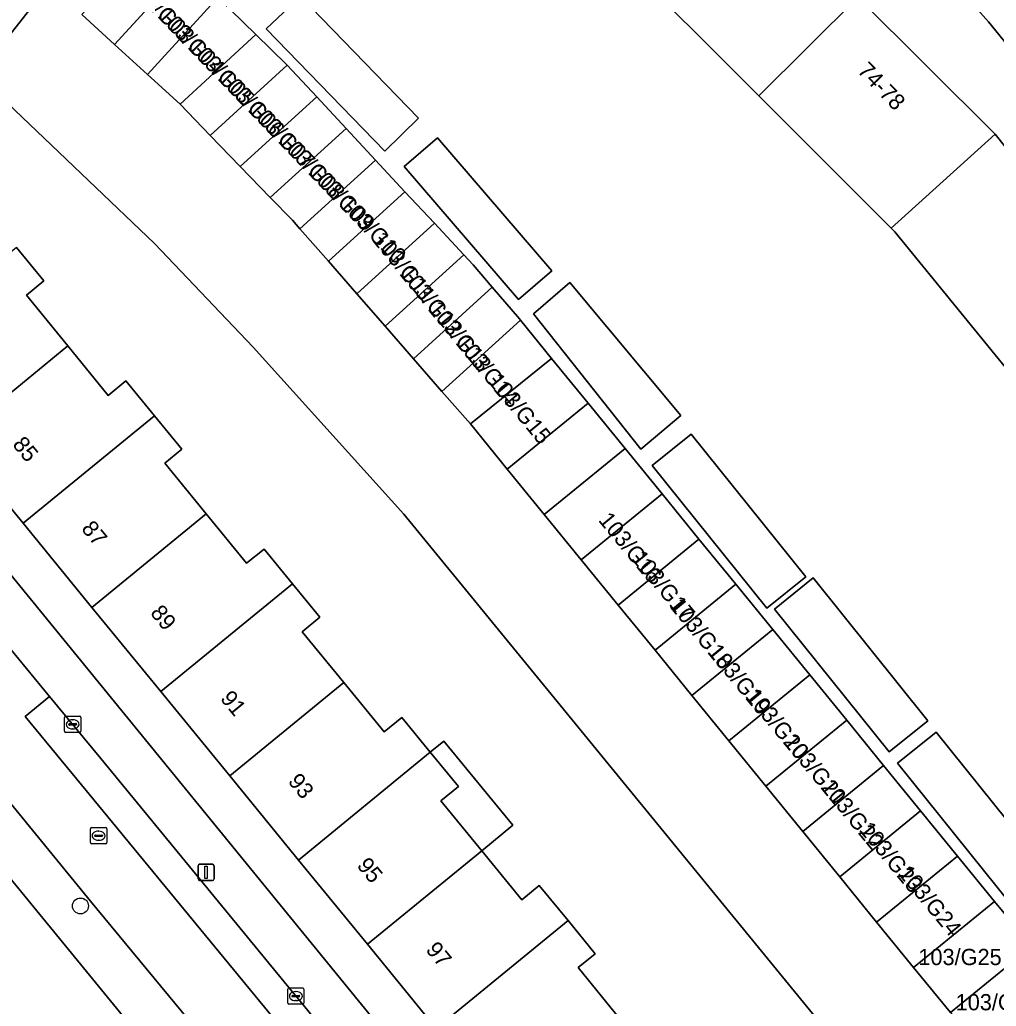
# Model space of a CAD drawing. Extents: x 162073 to 163043, y 381818 to 382561.
# Drawn here: x 162602.4 to 162662.6, y 382008.8 to 382069.6 of the extents above; entities that cross this region are included whole.
import ezdxf

# ---------------------------------------------------------------- set-up
doc = ezdxf.new("R2010")
doc.units = 0
for name, color, linetype in [('IMGEO_Boom', 7, 'Continuous'), ('IMGEO_Erf', 7, 'Continuous'), ('IMGEO_Kolk', 7, 'Continuous'), ('IMGEO_Lichtmast', 7, 'Continuous'), ('IMGEO_Pand', 7, 'Continuous'), ('IMGEO_Pand_nummerreeks', 7, 'Continuous'), ('IMGEO_Parkeervlak_open', 7, 'Continuous'), ('IMGEO_Rijbaan_lokaal_open', 7, 'Continuous'), ('IMGEO_Rioolput', 7, 'Continuous'), ('IMGEO_Voetpad_open', 7, 'Continuous')]:
    doc.layers.add(name, color=color, linetype=linetype)

msp = doc.modelspace()

# ---------------------------------------------------------------- linework, layer by layer
at = {"layer": 'IMGEO_Boom'}
msp.add_circle((162606.181, 382015.002), 0.489, dxfattribs=at)
at = {"layer": 'IMGEO_Erf'}
for points in [[(162672.334, 382036.901), (162664.422, 382046.6), (162656.785, 382055.96), (162656.329, 382056.519), (162656.115, 382056.733), (162647.961, 382064.882), (162638.966, 382073.87), (162629.971, 382082.859), (162620.986, 382091.838), (162623.539, 382094.393), (162627.073, 382097.929), (162636.068, 382088.941), (162645.062, 382079.952), (162654.057, 382070.964), (162662.511, 382062.515), (162663.158, 382061.722), (162671.07, 382052.024), (162678.982, 382042.326), (162686.895, 382032.627), (162694.807, 382022.929), (162690.933, 382019.769), (162688.158, 382017.505), (162680.246, 382027.203)], [(162617.619, 382069.002), (162619.724, 382071.012), (162626.997, 382063.511), (162624.928, 382061.48)], [(162626.125, 382060.535), (162628.173, 382062.295), (162635.211, 382054.108), (162633.164, 382052.348)], [(162634.081, 382051.47), (162636.313, 382053.392), (162643.159, 382045.198), (162640.689, 382043.135)], [(162648.459, 382033.341), (162641.4, 382042.131), (162643.789, 382044.049), (162650.847, 382035.259)], [(162648.923, 382033.283), (162651.312, 382035.201), (162658.37, 382026.41), (162655.982, 382024.492)], [(162656.501, 382023.791), (162658.889, 382025.708), (162665.948, 382016.918), (162663.56, 382015)]]:
    msp.add_lwpolyline(points, close=True, dxfattribs=at)
for points in [[(162709.893, 382008.991), (162697.016, 382024.713), (162697.896, 382025.512), (162662.101, 382069.449), (162657.097, 382075.079)], [(162655.247, 382003.513), (162626.106, 382039.13), (162616.828, 382049.398), (162610.744, 382055.796), (162599.864, 382066.158), (162604.252, 382071.737)], [(162614.645, 382070.952), (162616.988, 382068.659), (162618.871, 382066.816), (162618.921, 382066.762), (162620.733, 382064.817), (162622.544, 382062.872), (162624.356, 382060.927), (162626.168, 382058.981), (162627.979, 382057.036), (162629.791, 382055.091), (162630.37, 382054.469), (162631.547, 382053.095), (162633.217, 382051.146), (162633.275, 382051.075), (162635.197, 382048.719), (162637.449, 382045.959), (162639.724, 382043.17), (162641.999, 382040.382), (162644.274, 382037.593), (162646.549, 382034.805), (162648.824, 382032.016), (162651.099, 382029.228), (162653.374, 382026.439), (162655.649, 382023.651), (162657.924, 382020.862), (162660.2, 382018.074), (162662.475, 382015.285), (162663.372, 382014.186)], [(162602.239, 382055.546), (162603.927, 382053.483), (162602.85, 382052.601), (162605.404, 382049.48), (162607.897, 382046.433), (162608.987, 382047.325), (162610.736, 382045.188), (162612.429, 382043.119), (162611.376, 382042.257), (162613.925, 382039.142), (162616.414, 382036.1), (162617.49, 382036.979), (162619.243, 382034.836), (162620.929, 382032.776), (162619.836, 382031.882), (162622.393, 382028.758), (162624.882, 382025.716), (162625.975, 382026.61), (162627.728, 382024.468), (162628.565, 382025.153), (162632.807, 382019.97), (162630.892, 382018.403), (162633.364, 382015.382), (162634.441, 382016.263), (162636.212, 382014.098), (162637.877, 382012.063), (162636.828, 382011.204), (162639.404, 382008.055)], [(162587.039, 382053.571), (162630.776, 382000), (162638.855, 381990.105), (162640.919, 381991.79), (162636.582, 381997.091), (162634.201, 382000), (162632.34, 382002.275), (162628.098, 382007.459), (162623.856, 382012.644), (162619.613, 382017.828), (162615.372, 382023.013), (162611.129, 382028.197), (162606.887, 382033.383), (162602.645, 382038.567), (162598.403, 382043.751)], [(162625.783, 381978.273), (162640.017, 381960.503), (162633.898, 381955.497), (162633.564, 381955.907), (162630.873, 381953.706), (162633.469, 381950.533), (162608.939, 381930.467), (162613.031, 381925.508), (162651.329, 381956.438), (162649.444, 381958.748), (162645.097, 381964.078), (162641.189, 381960.887), (162631.472, 381972.686), (162632.164, 381973.299), (162630.277, 381975.619), (162633.474, 381978.122), (162618.994, 381995.786), (162616.559, 381998.757), (162591.809, 382028.937), (162588.037, 382033.537), (162587.138, 382034.641)]]:
    msp.add_lwpolyline(points, dxfattribs=at)
at = {"layer": 'IMGEO_Kolk'}
for p, q in [((162605.202, 382025.758), (162605.202, 382026.61)), ((162605.277, 382026.684), (162606.129, 382026.684)), ((162605.69, 382026.464), (162605.715, 382026.464)), ((162606.203, 382026.61), (162606.203, 382025.758)), ((162605.461, 382026.178), (162605.461, 382026.19)), ((162605.899, 382026.141), (162605.501, 382026.141)), ((162605.504, 382026.227), (162605.902, 382026.227)), ((162605.713, 382025.904), (162605.688, 382025.904)), ((162605.945, 382026.19), (162605.945, 382026.178)), ((162606.129, 382025.684), (162605.277, 382025.684)), ((162619.023, 382009.951), (162619.875, 382009.951)), ((162618.948, 382009.025), (162618.948, 382009.877)), ((162619.207, 382009.445), (162619.207, 382009.457)), ((162619.645, 382009.408), (162619.247, 382009.408)), ((162619.25, 382009.494), (162619.648, 382009.494)), ((162619.436, 382009.731), (162619.461, 382009.731)), ((162619.691, 382009.457), (162619.691, 382009.445)), ((162619.949, 382009.877), (162619.949, 382009.025)), ((162619.875, 382008.951), (162619.023, 382008.951)), ((162619.459, 382009.171), (162619.434, 382009.171))]:
    msp.add_line(p, q, dxfattribs=at)
for points in [[(162605.202, 382025.758), (162605.202, 382026.61)], [(162605.277, 382026.684), (162606.129, 382026.684)], [(162606.203, 382026.61), (162606.203, 382025.758)], [(162606.129, 382025.684), (162605.277, 382025.684)], [(162619.023, 382009.951), (162619.875, 382009.951)], [(162618.948, 382009.025), (162618.948, 382009.877)], [(162619.949, 382009.877), (162619.949, 382009.025)], [(162619.875, 382008.951), (162619.023, 382008.951)]]:
    msp.add_lwpolyline(points, dxfattribs=at)
for centre, radius, start, end in [((162605.279, 382026.608), 0.0765, 91.55205, 178.44795), ((162605.279, 382026.608), 0.0765, 91.55205, 178.44795), ((162606.127, 382026.608), 0.0765, 1.55205, 88.44795), ((162606.127, 382026.608), 0.0765, 1.55205, 88.44795), ((162605.279, 382025.76), 0.0765, 181.55205, 268.44795), ((162605.279, 382025.76), 0.0765, 181.55205, 268.44795), ((162605.501, 382026.187), 0.0403, 85.87752, 175.75265), ((162605.498, 382026.177), 0.0366, 178.93798, 274.71019), ((162605.902, 382026.184), 0.043, 264.86636, 352.45326), ((162605.906, 382026.189), 0.0386, 1.73085, 96.63898), ((162606.127, 382025.76), 0.0765, 271.55205, 358.44795), ((162606.127, 382025.76), 0.0765, 271.55205, 358.44795), ((162619.025, 382009.875), 0.0765, 91.55205, 178.44795), ((162619.025, 382009.875), 0.0765, 91.55205, 178.44795), ((162619.873, 382009.875), 0.0765, 1.55205, 88.44795), ((162619.873, 382009.875), 0.0765, 1.55205, 88.44795), ((162619.247, 382009.454), 0.0403, 85.87752, 175.75265), ((162619.244, 382009.444), 0.0366, 178.93798, 274.71019), ((162619.648, 382009.451), 0.043, 264.86636, 352.45326), ((162619.652, 382009.456), 0.0386, 1.73085, 96.63898), ((162619.025, 382009.027), 0.0765, 181.55205, 268.44795), ((162619.025, 382009.027), 0.0765, 181.55205, 268.44795), ((162619.873, 382009.027), 0.0765, 271.55205, 358.44795), ((162619.873, 382009.027), 0.0765, 271.55205, 358.44795)]:
    msp.add_arc(centre, radius, start, end, dxfattribs=at)
for centre, major_axis, ratio, start_param, end_param in [((162605.689, 382026.184), (-0.387, 0.002), 0.722429, 4.712389, 7.853982), ((162605.714, 382026.184), (-0.39, 0.002), 0.717154, 1.570796, 4.712389), ((162619.435, 382009.451), (-0.387, 0.002), 0.722429, 4.712389, 7.853982), ((162619.46, 382009.451), (-0.39, 0.002), 0.717154, 1.570796, 4.712389)]:
    msp.add_ellipse(centre, major_axis=major_axis, ratio=ratio, start_param=start_param, end_param=end_param, dxfattribs=at)
at = {"layer": 'IMGEO_Lichtmast'}
for p, q in [((162613.422, 382016.668), (162613.422, 382017.468)), ((162613.422, 382017.468), (162613.422, 382016.668)), ((162613.522, 382017.568), (162614.312, 382017.568)), ((162614.312, 382017.568), (162613.522, 382017.568)), ((162614.412, 382017.468), (162614.412, 382016.668)), ((162614.412, 382016.668), (162614.412, 382017.468)), ((162614.312, 382016.568), (162613.522, 382016.568)), ((162613.522, 382016.568), (162614.312, 382016.568))]:
    msp.add_line(p, q, dxfattribs=at)
msp.add_lwpolyline([(162613.842, 382017.443), (162613.992, 382017.443), (162613.992, 382016.693), (162613.842, 382016.693), (162613.842, 382017.443)], dxfattribs=at)
for centre, start, end in [((162613.522, 382017.468), 90, 180), ((162613.522, 382017.468), 90, 180), ((162614.312, 382017.468), 0, 90), ((162614.312, 382017.468), 360, 90), ((162613.522, 382016.668), 180, 270), ((162613.522, 382016.668), 180, 270), ((162614.312, 382016.668), 270, 0), ((162614.312, 382016.668), 270, 0)]:
    msp.add_arc(centre, 0.1, start, end, dxfattribs=at)
at = {"layer": 'IMGEO_Pand'}
for points in [[(162654.057, 382070.964), (162645.062, 382079.952), (162638.966, 382073.87), (162647.961, 382064.882)], [(162610.653, 382074.688), (162606.27, 382069.893), (162608.288, 382068.049), (162612.666, 382072.839)], [(162614.645, 382070.952), (162613.503, 382072.069), (162612.666, 382072.839), (162608.288, 382068.049), (162610.305, 382066.204)], [(162614.645, 382070.952), (162610.305, 382066.204), (162612.323, 382064.36), (162616.988, 382068.659)], [(162617.619, 382069.002), (162624.928, 382061.48), (162626.997, 382063.511), (162619.724, 382071.012)], [(162654.057, 382070.964), (162647.961, 382064.882), (162656.115, 382056.733), (162662.511, 382062.515)], [(162612.323, 382064.36), (162614.174, 382062.45), (162618.921, 382066.762), (162618.871, 382066.816), (162616.988, 382068.659)], [(162616.025, 382060.541), (162620.733, 382064.817), (162618.921, 382066.762), (162614.174, 382062.45)], [(162616.025, 382060.541), (162617.876, 382058.631), (162622.544, 382062.872), (162620.733, 382064.817)], [(162622.544, 382062.872), (162617.876, 382058.631), (162619.234, 382057.23), (162619.699, 382056.697), (162624.356, 382060.927)], [(162626.125, 382060.535), (162633.164, 382052.348), (162635.211, 382054.108), (162628.173, 382062.295)], [(162656.115, 382056.733), (162656.329, 382056.519), (162656.785, 382055.96), (162664.422, 382046.6), (162671.07, 382052.024), (162663.158, 382061.722), (162662.511, 382062.515)], [(162626.168, 382058.981), (162624.356, 382060.927), (162619.699, 382056.697), (162621.449, 382054.695)], [(162623.198, 382052.693), (162627.979, 382057.036), (162626.168, 382058.981), (162621.449, 382054.695)], [(162623.198, 382052.693), (162624.947, 382050.691), (162629.791, 382055.091), (162627.979, 382057.036)], [(162602.239, 382055.546), (162594.161, 382048.936), (162598.403, 382043.751), (162605.404, 382049.48), (162602.85, 382052.601), (162603.927, 382053.483)], [(162626.696, 382048.689), (162631.547, 382053.095), (162630.37, 382054.469), (162629.791, 382055.091), (162624.947, 382050.691)], [(162628.445, 382046.687), (162633.275, 382051.075), (162633.217, 382051.146), (162631.547, 382053.095), (162626.696, 382048.689)], [(162634.081, 382051.47), (162640.689, 382043.135), (162643.159, 382045.198), (162636.313, 382053.392)], [(162628.445, 382046.687), (162630.194, 382044.685), (162635.197, 382048.719), (162633.275, 382051.075)], [(162605.404, 382049.48), (162598.403, 382043.751), (162602.645, 382038.567), (162610.736, 382045.188), (162608.987, 382047.325), (162607.897, 382046.433)], [(162632.469, 382041.896), (162637.449, 382045.959), (162635.197, 382048.719), (162630.194, 382044.685)], [(162634.744, 382039.108), (162639.724, 382043.17), (162637.449, 382045.959), (162632.469, 382041.896)], [(162606.887, 382033.383), (162613.925, 382039.142), (162611.376, 382042.257), (162612.429, 382043.119), (162610.736, 382045.188), (162602.645, 382038.567)], [(162641.4, 382042.131), (162648.459, 382033.341), (162650.847, 382035.259), (162643.789, 382044.049)], [(162634.744, 382039.108), (162637.018, 382036.319), (162641.999, 382040.382), (162639.724, 382043.17)], [(162639.293, 382033.53), (162644.274, 382037.593), (162641.999, 382040.382), (162637.018, 382036.319)], [(162619.243, 382034.836), (162617.49, 382036.979), (162616.414, 382036.1), (162613.925, 382039.142), (162606.887, 382033.383), (162611.129, 382028.197)], [(162639.293, 382033.53), (162641.568, 382030.741), (162646.549, 382034.805), (162644.274, 382037.593)], [(162619.243, 382034.836), (162611.129, 382028.197), (162615.372, 382023.013), (162622.393, 382028.758), (162619.836, 382031.882), (162620.929, 382032.776)], [(162648.923, 382033.283), (162655.982, 382024.492), (162658.37, 382026.41), (162651.312, 382035.201)], [(162648.824, 382032.016), (162646.549, 382034.805), (162641.568, 382030.741), (162643.843, 382027.953)], [(162646.118, 382025.164), (162651.099, 382029.228), (162648.824, 382032.016), (162643.843, 382027.953)], [(162615.372, 382023.013), (162619.613, 382017.828), (162627.728, 382024.468), (162625.975, 382026.61), (162624.882, 382025.716), (162622.393, 382028.758)], [(162646.118, 382025.164), (162648.392, 382022.375), (162653.374, 382026.439), (162651.099, 382029.228)], [(162655.649, 382023.651), (162653.374, 382026.439), (162648.392, 382022.375), (162650.667, 382019.587)], [(162656.501, 382023.791), (162663.56, 382015), (162665.948, 382016.918), (162658.889, 382025.708)], [(162627.728, 382024.468), (162629.461, 382022.35), (162628.384, 382021.468), (162630.892, 382018.403), (162632.807, 382019.97), (162628.565, 382025.153)], [(162627.728, 382024.468), (162619.613, 382017.828), (162623.856, 382012.644), (162630.892, 382018.403), (162628.384, 382021.468), (162629.461, 382022.35)], [(162652.942, 382016.798), (162657.924, 382020.862), (162655.649, 382023.651), (162650.667, 382019.587)], [(162652.942, 382016.798), (162655.217, 382014.009), (162660.2, 382018.074), (162657.924, 382020.862)], [(162628.098, 382007.459), (162636.212, 382014.098), (162634.441, 382016.263), (162633.364, 382015.382), (162630.892, 382018.403), (162623.856, 382012.644)], [(162655.217, 382014.009), (162657.491, 382011.22), (162662.475, 382015.285), (162660.2, 382018.074)], [(162664.75, 382012.497), (162663.372, 382014.186), (162662.475, 382015.285), (162657.491, 382011.22), (162659.766, 382008.432)], [(162632.34, 382002.275), (162639.404, 382008.055), (162636.828, 382011.204), (162637.877, 382012.063), (162636.212, 382014.098), (162628.098, 382007.459)], [(162667.024, 382009.709), (162664.75, 382012.497), (162659.766, 382008.432), (162662.041, 382005.643), (162664.883, 382007.962)]]:
    msp.add_lwpolyline(points, close=True, dxfattribs=at)
at = {"layer": 'IMGEO_Parkeervlak_open'}
for points in [[(162607.44, 382024.075), (162604.279, 382027.908), (162602.774, 382026.667), (162605.666, 382023.158), (162614.172, 382012.839), (162622.584, 382002.604), (162628.703, 381995.159)], [(162628.239, 381998.796), (162628.1, 381998.966), (162623.723, 382004.219), (162621.891, 382006.462), (162619.994, 382008.784), (162618.724, 382010.331), (162607.44, 382024.075)]]:
    msp.add_lwpolyline(points, dxfattribs=at)
at = {"layer": 'IMGEO_Rijbaan_lokaal_open'}
for points in [[(162604.252, 382071.737), (162599.864, 382066.158), (162610.744, 382055.796), (162616.828, 382049.398), (162626.106, 382039.13), (162655.247, 382003.513)], [(162659.766, 382008.432), (162657.491, 382011.22), (162655.217, 382014.009), (162652.942, 382016.798), (162650.667, 382019.587), (162648.392, 382022.375), (162646.118, 382025.164), (162643.843, 382027.953), (162641.568, 382030.741), (162639.293, 382033.53), (162637.018, 382036.319), (162634.744, 382039.108), (162632.469, 382041.896), (162630.194, 382044.685), (162628.445, 382046.687), (162626.696, 382048.689), (162624.947, 382050.691), (162623.198, 382052.693), (162621.449, 382054.695), (162619.699, 382056.697), (162619.234, 382057.23), (162617.876, 382058.631), (162616.025, 382060.541), (162614.174, 382062.45), (162612.323, 382064.36), (162610.305, 382066.204), (162608.288, 382068.049), (162606.27, 382069.893)], [(162628.703, 381995.159), (162622.584, 382002.604), (162614.172, 382012.839), (162605.666, 382023.158), (162602.774, 382026.667), (162604.279, 382027.908), (162601.922, 382030.766)], [(162597.614, 382026.5), (162606.791, 382015.289), (162614.144, 382006.402), (162615.508, 382004.754), (162617.368, 382002.476), (162619.379, 382000), (162627.42, 381990.159), (162640.48, 381974.261), (162640.64, 381974.07), (162643.345, 381970.833), (162648.612, 381964.53), (162651.367, 381961.278), (162651.92, 381960.627), (162656.461, 381964.469), (162654.597, 381966.796), (162648.908, 381973.547), (162647.391, 381975.444)]]:
    msp.add_lwpolyline(points, dxfattribs=at)
at = {"layer": 'IMGEO_Rioolput'}
for p, q in [((162606.799, 382018.9), (162606.799, 382019.752)), ((162606.874, 382019.826), (162607.726, 382019.826)), ((162607.8, 382019.752), (162607.8, 382018.9)), ((162607.058, 382019.32), (162607.058, 382019.332)), ((162607.496, 382019.283), (162607.098, 382019.283)), ((162607.101, 382019.369), (162607.499, 382019.369)), ((162607.31, 382019.046), (162607.285, 382019.046)), ((162607.287, 382019.606), (162607.312, 382019.606)), ((162607.542, 382019.332), (162607.542, 382019.32)), ((162607.726, 382018.826), (162606.874, 382018.826))]:
    msp.add_line(p, q, dxfattribs=at)
for points in [[(162606.799, 382018.9), (162606.799, 382019.752)], [(162606.874, 382019.826), (162607.726, 382019.826)], [(162607.8, 382019.752), (162607.8, 382018.9)], [(162607.726, 382018.826), (162606.874, 382018.826)]]:
    msp.add_lwpolyline(points, dxfattribs=at)
for centre, radius, start, end in [((162606.876, 382019.75), 0.0765, 91.55205, 178.44795), ((162606.876, 382019.75), 0.0765, 91.55205, 178.44795), ((162607.724, 382019.75), 0.0765, 1.55205, 88.44795), ((162607.724, 382019.75), 0.0765, 1.55205, 88.44795), ((162607.098, 382019.329), 0.0403, 85.87752, 175.75265), ((162607.095, 382019.319), 0.0366, 178.93798, 274.71019), ((162607.499, 382019.326), 0.043, 264.86636, 352.45326), ((162607.503, 382019.331), 0.0386, 1.73085, 96.63898), ((162606.876, 382018.902), 0.0765, 181.55205, 268.44795), ((162606.876, 382018.902), 0.0765, 181.55205, 268.44795), ((162607.724, 382018.902), 0.0765, 271.55205, 358.44795), ((162607.724, 382018.902), 0.0765, 271.55205, 358.44795)]:
    msp.add_arc(centre, radius, start, end, dxfattribs=at)
for centre, major_axis, ratio, start_param, end_param in [((162607.286, 382019.326), (-0.387, 0.002), 0.722429, 4.712389, 7.853982), ((162607.311, 382019.326), (-0.39, 0.002), 0.717154, 1.570796, 4.712389)]:
    msp.add_ellipse(centre, major_axis=major_axis, ratio=ratio, start_param=start_param, end_param=end_param, dxfattribs=at)
at = {"layer": 'IMGEO_Voetpad_open'}
for points in [[(162603.635, 382119.248), (162610.06, 382116.173), (162613.747, 382113.107), (162616.959, 382110.463), (162629.902, 382100.628), (162639.153, 382092.704), (162644.151, 382088.188), (162657.097, 382075.079), (162662.101, 382069.449), (162697.896, 382025.512), (162697.016, 382024.713), (162709.893, 382008.991), (162713.526, 382011.966), (162713.195, 382012.363)], [(162646.747, 381980.522), (162641.295, 381987.116), (162638.855, 381990.105), (162630.776, 382000), (162587.039, 382053.571), (162585.935, 382052.319), (162584.003, 382049.948), (162584.378, 382049.625), (162586.065, 382048.171)], [(162648.612, 381964.53), (162643.345, 381970.833), (162642.476, 381970.081), (162639.826, 381973.372), (162640.64, 381974.07), (162640.48, 381974.261), (162627.42, 381990.159), (162619.379, 382000), (162617.368, 382002.476), (162616.983, 382002.159), (162613.753, 382006.08), (162614.144, 382006.402), (162606.791, 382015.289), (162597.614, 382026.5), (162597.268, 382026.923), (162594.105, 382030.795), (162593.025, 382032.116), (162592.645, 382031.792), (162589.67, 382035.273), (162590.05, 382035.597)], [(162597.741, 382035.836), (162598.742, 382034.623), (162601.922, 382030.766), (162604.279, 382027.908), (162607.44, 382024.075), (162618.724, 382010.331), (162619.994, 382008.784), (162621.891, 382006.462), (162623.723, 382004.219), (162628.1, 381998.966), (162628.239, 381998.796)], [(162587.138, 382034.641), (162588.037, 382033.537), (162591.809, 382028.937), (162616.559, 381998.757), (162618.994, 381995.786), (162633.474, 381978.122), (162630.277, 381975.619), (162632.164, 381973.299), (162635.369, 381975.951), (162645.097, 381964.078), (162649.444, 381958.748), (162651.92, 381960.627), (162651.367, 381961.278), (162648.612, 381964.53)]]:
    msp.add_lwpolyline(points, dxfattribs=at)

# ---------------------------------------------------------------- texts
at = {"layer": 'IMGEO_Pand_nummerreeks'}
for s, rotation, p in [('103/G03', 313.89526, (162609.024, 382071.7)), ('103/G04', 313.89526, (162610.878, 382069.773)), ('103/G05', 313.89526, (162612.732, 382067.846)), ('74-78', 313.76003, (162653.984, 382066.378)), ('103/G06', 313.89526, (162614.586, 382065.919)), ('103/G07', 313.89526, (162616.441, 382063.992)), ('103/G08', 313.89526, (162618.297, 382062.062)), ('103/G09', 313.89526, (162620.147, 382060.14)), ('103/G10', 313.89526, (162622.069, 382058.142)), ('103/G11', 309.49035, (162624.099, 382056.008)), ('103/G12', 309.49035, (162625.778, 382053.919)), ('103/G13', 309.49035, (162627.536, 382051.736)), ('103/G14', 309.49035, (162629.236, 382049.663)), ('103/G15', 309.49035, (162631.232, 382047.299)), ('85', 309.29074, (162601.952, 382043.395)), ('103/G16', 309.49035, (162638.036, 382038.74)), ('87', 309.29074, (162606.194, 382038.21)), ('103/G17', 309.49035, (162640.074, 382036.381)), ('103/G18', 309.49035, (162642.423, 382033.442)), ('89', 309.29074, (162610.436, 382033.025)), ('103/G19', 309.49035, (162644.764, 382030.626)), ('91', 309.29074, (162614.749, 382027.753)), ('103/G20', 309.49035, (162647.081, 382027.899)), ('103/G21', 309.49035, (162649.423, 382025.078)), ('93', 309.29074, (162618.92, 382022.656)), ('103/G22', 309.49035, (162651.708, 382022.315)), ('103/G23', 309.49035, (162654.094, 382019.679)), ('95', 309.29074, (162623.162, 382017.472)), ('103/G24', 309.49035, (162656.49, 382017.001)), ('97', 309.29074, (162627.404, 382012.287))]:
    msp.add_text(s, height=1, rotation=rotation, dxfattribs=at).set_placement(p)
for s, p in [('103/G25', (162657.788, 382011.359)), ('103/G26', (162660.084, 382008.576))]:
    msp.add_text(s, height=1, dxfattribs=at).set_placement(p)

doc.saveas('drawing.dxf')
